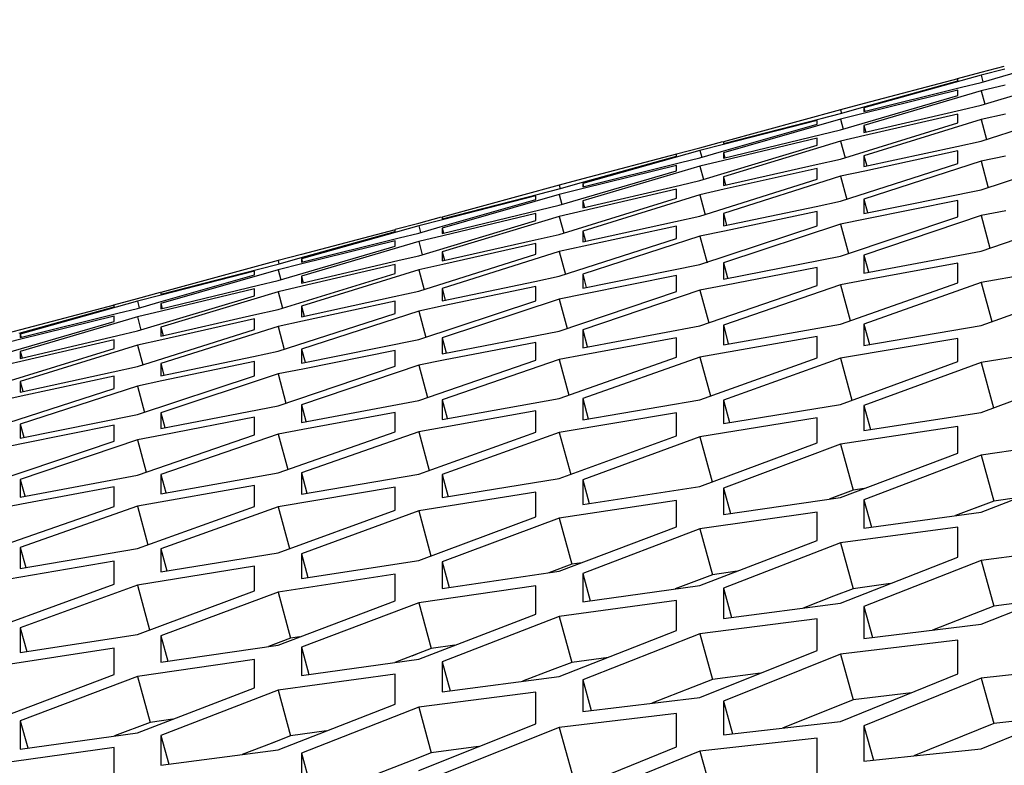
# Model space of a CAD drawing. Header units: millimetres. Extents: x 0 to 420, y 0 to 297.
# Tile 289 of 514: x 239.98 to 242.01, y 250.94 to 252.47. Entities that reach past the tile are written whole.
import ezdxf

# ---------------------------------------------------------------- set-up
doc = ezdxf.new("R2010")
doc.units = ezdxf.units.MM
doc.header["$LTSCALE"] = 23.1
doc.layers.get('0').update_dxf_attribs({"linetype": 'CONTINUOUS'})
doc.layers.add('DIM_PILOTEES', color=7, linetype='CONTINUOUS')
doc.styles.get("Standard").update_dxf_attribs({"font": 'txt', "width": 0.7})
doc.dimstyles.new('DIMSTYLE_1', dxfattribs={"dimtxt": 2.5, "dimasz": 3.5, "dimexe": 2, "dimexo": 0, "dimtad": 1, "dimdec": 0, "dimlfac": 10, "dimdsep": 46, "dimtxsty": 'Standard', "dimblk": '_FILLED', "dimblk1": '_FILLED', "dimblk2": '_FILLED', "dimcen": 0.09, "dimazin": 2, "dimtp": 1.2, "dimtm": 1.2, "dimtfac": 1, "dimtdec": 0, "dimtofl": 0, "dimtmove": 0, "dimatfit": 3, "dimldrblk": '_FILLED', "dimfxl": 0, "dimtolj": 1, "dimarcsym": 0})
doc.dimstyles.new('DIMSTYLE_2', dxfattribs={"dimtxt": 2.5, "dimasz": 3.5, "dimexe": 2, "dimexo": 0, "dimtad": 1, "dimdec": 0, "dimlfac": 10, "dimdsep": 46, "dimtxsty": 'Standard', "dimblk": '_FILLED', "dimblk1": '_FILLED', "dimblk2": '_FILLED', "dimcen": 0.09, "dimazin": 2, "dimtp": 0.5, "dimtm": 0.5, "dimtfac": 1, "dimtdec": 0, "dimtofl": 0, "dimtmove": 0, "dimatfit": 3, "dimldrblk": '_FILLED', "dimfxl": 0, "dimtolj": 1, "dimarcsym": 0})
doc.dimstyles.new('DIMSTYLE_4', dxfattribs={"dimtxt": 2.5, "dimasz": 3.5, "dimexe": 2, "dimexo": 0, "dimtad": 1, "dimdec": 0, "dimlfac": 10, "dimdsep": 46, "dimtxsty": 'Standard', "dimblk": '_FILLED', "dimblk1": '_FILLED', "dimblk2": '_FILLED', "dimcen": 0.09, "dimazin": 2, "dimtp": 0.8, "dimtm": 0.8, "dimtfac": 1, "dimtdec": 0, "dimtofl": 0, "dimtmove": 0, "dimatfit": 3, "dimldrblk": '_FILLED', "dimfxl": 0, "dimtolj": 1, "dimarcsym": 0})

# ---------------------------------------------------------------- blocks, each defined once
blk = doc.blocks.new('_FILLED')
at = {"color": 0, "linetype": 'ByBlock'}
blk.add_solid([(0, 0), (-1, 0.14286), (-1, -0.14286)], dxfattribs=at)
blk = doc.blocks.new('*D1')
at = {"layer": 'DIM_PILOTEES', "color": 2, "linetype": 'Continuous'}
for p, q in [((273.9153, 254.2086), (213.2201, 254.2086)), ((215.2201, 254.2086), (215.2201, 191.8279)), ((215.2201, 129.4471), (215.2201, 191.8279)), ((273.9407, 129.4471), (213.2201, 129.4471))]:
    blk.add_line(p, q, dxfattribs=at)
at = {"layer": 'DIM_PILOTEES', "color": 2, "linetype": 'Continuous', "xscale": 3.5, "yscale": 3.5, "zscale": 3.5}
for p, rotation in [((215.2201, 254.2086), 90), ((215.2201, 129.4471), 270)]:
    blk.add_blockref('_FILLED', p, dxfattribs=dict(at, rotation=rotation))
at = {"layer": 'DIM_PILOTEES', "color": 2, "linetype": 'Continuous', "insert": (212.0951, 191.6644), "char_height": 2.5, "width": 10.982143, "attachment_point": 2, "rotation": 90, "line_spacing_factor": 0.9}
blk.add_mtext('{\\ftxt;\\W0.0001;\\H0.0001;\\~}{\\ftxt;\\W2.9285714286;\\H2.5; }{\\ftxt;\\W0.0001;\\H0.0001;\\~}', dxfattribs=at)
blk = doc.blocks.new('*D2')
at = {"layer": 'DIM_PILOTEES', "color": 2, "linetype": 'Continuous'}
for p, q in [((226.3883, 206.1532), (226.3883, 267.8625)), ((243.2945, 226.4959), (243.2945, 267.8625)), ((226.3883, 265.8625), (218.8883, 265.8625)), ((218.8883, 265.8625), (234.8414, 265.8625)), ((250.7945, 265.8625), (234.8414, 265.8625)), ((243.2945, 265.8625), (250.7945, 265.8625))]:
    blk.add_line(p, q, dxfattribs=at)
at = {"layer": 'DIM_PILOTEES', "color": 2, "linetype": 'Continuous', "xscale": 3.5, "yscale": 3.5, "zscale": 3.5}
blk.add_blockref('_FILLED', (226.3883, 265.8625), dxfattribs=at)
at = {"layer": 'DIM_PILOTEES', "color": 2, "linetype": 'Continuous', "xscale": 3.5, "yscale": 3.5, "zscale": 3.5, "rotation": 180}
blk.add_blockref('_FILLED', (243.2945, 265.8625), dxfattribs=at)
at = {"layer": 'DIM_PILOTEES', "color": 2, "linetype": 'Continuous', "insert": (235.5503, 268.9875), "char_height": 2.5, "width": 8.035714, "attachment_point": 2, "line_spacing_factor": 0.9}
blk.add_mtext('{\\ftxt;\\W0.0001;\\H0.0001;\\~}{\\ftxt;\\W2.1428571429;\\H2.5; }{\\ftxt;\\W0.0001;\\H0.0001;\\~}', dxfattribs=at)
blk = doc.blocks.new('*D9')
at = {"layer": 'DIM_PILOTEES', "color": 2, "linetype": 'Continuous'}
for p, q in [((226.3883, 206.1532), (226.3883, 279.9641)), ((276.2211, 241.5579), (276.2211, 279.9641)), ((226.3883, 277.9641), (251.3047, 277.9641)), ((276.2211, 277.9641), (251.3047, 277.9641))]:
    blk.add_line(p, q, dxfattribs=at)
at = {"layer": 'DIM_PILOTEES', "color": 2, "linetype": 'Continuous', "xscale": 3.5, "yscale": 3.5, "zscale": 3.5, "rotation": 180}
blk.add_blockref('_FILLED', (226.3883, 277.9641), dxfattribs=at)
at = {"layer": 'DIM_PILOTEES', "color": 2, "linetype": 'Continuous', "xscale": 3.5, "yscale": 3.5, "zscale": 3.5}
blk.add_blockref('_FILLED', (276.2211, 277.9641), dxfattribs=at)
at = {"layer": 'DIM_PILOTEES', "color": 2, "linetype": 'Continuous', "insert": (253.158, 281.0891), "char_height": 2.5, "width": 8.839286, "attachment_point": 2, "line_spacing_factor": 0.9}
blk.add_mtext('{\\ftxt;\\W0.0001;\\H0.0001;\\~}{\\ftxt;\\W2.3571428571;\\H2.5; }{\\ftxt;\\W0.0001;\\H0.0001;\\~}', dxfattribs=at)

msp = doc.modelspace()

# ---------------------------------------------------------------- linework, layer by layer
at = {"color": 3, "linetype": 'Continuous'}
for p, q in [((242.0026, 252.3582), (242.1997, 252.4146)), ((241.9097, 252.3533), (241.9582, 252.3661)), ((241.9582, 252.3661), (242.0054, 252.3789)), ((242.007, 252.3727), (241.9582, 252.3602)), ((241.9582, 252.2982), (242.1997, 252.371)), ((241.7142, 252.2943), (241.9099, 252.3488)), ((241.9582, 252.3602), (241.7167, 252.2926)), ((241.9099, 252.3525), (241.7169, 252.3016)), ((241.9099, 252.3488), (241.9099, 252.3525)), ((241.918, 252.3354), (241.9582, 252.3454)), ((241.9582, 252.3454), (242.0026, 252.3582)), ((241.7167, 252.2852), (241.918, 252.3354)), ((241.9582, 252.3277), (241.7167, 252.2565)), ((241.9099, 252.3296), (241.7176, 252.2819)), ((241.9099, 252.3185), (241.9099, 252.3296)), ((242.0077, 252.3397), (241.9582, 252.3277)), ((241.6684, 252.2476), (241.9099, 252.3185)), ((241.7169, 252.3016), (241.6684, 252.2888)), ((241.9582, 252.2245), (242.1997, 252.3008)), ((241.6684, 252.2888), (241.427, 252.2231)), ((241.6282, 252.2712), (241.6684, 252.2815)), ((241.6684, 252.2815), (241.7142, 252.2943)), ((241.7176, 252.2819), (241.6684, 252.2697)), ((241.7167, 252.2926), (241.7167, 252.2852)), ((241.7167, 252.2418), (241.918, 252.2888)), ((241.9099, 252.2802), (241.7182, 252.2356)), ((241.9099, 252.2617), (241.9099, 252.2802)), ((241.918, 252.2888), (241.9582, 252.2982)), ((242.0082, 252.28), (241.9582, 252.2687)), ((241.423, 252.203), (241.6201, 252.2594)), ((241.427, 252.2194), (241.6282, 252.2712)), ((241.6684, 252.2697), (241.427, 252.2003)), ((241.6201, 252.2667), (241.4275, 252.2175)), ((241.6201, 252.2594), (241.6201, 252.2667)), ((241.6684, 252.1872), (241.9099, 252.2617)), ((241.9582, 252.2687), (241.7167, 252.1939)), ((241.6282, 252.2379), (241.6684, 252.2476)), ((241.7167, 252.2565), (241.7167, 252.2418)), ((241.3787, 252.2108), (241.4258, 252.2236)), ((241.427, 252.1892), (241.6282, 252.2379)), ((241.6684, 252.224), (241.427, 252.151)), ((241.427, 252.2231), (241.427, 252.2194)), ((241.6201, 252.2306), (241.4281, 252.1845)), ((241.6201, 252.2159), (241.6201, 252.2306)), ((241.7182, 252.2356), (241.6684, 252.224)), ((241.9079, 252.2135), (241.9582, 252.2245)), ((241.3787, 252.2049), (241.1372, 252.1373)), ((241.3301, 252.198), (241.3787, 252.2108)), ((241.4275, 252.2175), (241.3787, 252.2049)), ((241.3787, 252.1432), (241.6201, 252.2159)), ((241.3787, 252.1902), (241.423, 252.203)), ((241.427, 252.2003), (241.427, 252.1892)), ((241.7167, 252.1718), (241.9079, 252.2135)), ((241.9099, 252.2042), (241.7187, 252.1628)), ((241.9099, 252.1784), (241.9099, 252.2042)), ((241.9582, 252.1242), (242.1997, 252.204)), ((241.1347, 252.139), (241.3304, 252.1935)), ((241.1372, 252.13), (241.3384, 252.1802)), ((241.3304, 252.1972), (241.1373, 252.1464)), ((241.3304, 252.1935), (241.3304, 252.1972)), ((241.3384, 252.1802), (241.3787, 252.1902)), ((241.4281, 252.1845), (241.3787, 252.1726)), ((241.6184, 252.1759), (241.6684, 252.1872)), ((241.6684, 252.1004), (241.9099, 252.1784)), ((241.7167, 252.1939), (241.7167, 252.1718)), ((241.9582, 252.1832), (241.7167, 252.1048)), ((242.0087, 252.1937), (241.9582, 252.1832)), ((241.0889, 252.0925), (241.3304, 252.1634)), ((241.3787, 252.1726), (241.1372, 252.1014)), ((241.3304, 252.1744), (241.138, 252.1267)), ((241.3304, 252.1634), (241.3304, 252.1744)), ((241.427, 252.1326), (241.6184, 252.1759)), ((241.6201, 252.1681), (241.4287, 252.1251)), ((241.6201, 252.146), (241.6201, 252.1681)), ((241.7187, 252.1628), (241.6684, 252.1519)), ((241.1373, 252.1464), (241.0889, 252.1336)), ((241.0889, 252.1262), (241.1347, 252.139)), ((241.1372, 252.1373), (241.1372, 252.13)), ((241.3384, 252.1338), (241.3787, 252.1432)), ((241.3787, 252.0698), (241.6201, 252.146)), ((241.6684, 252.1519), (241.427, 252.0753)), ((241.427, 252.151), (241.427, 252.1326)), ((241.0889, 252.1336), (240.8474, 252.0678)), ((241.0486, 252.1159), (241.0889, 252.1262)), ((241.138, 252.1267), (241.0889, 252.1145)), ((241.1372, 252.0867), (241.3384, 252.1338)), ((241.3304, 252.1252), (241.1386, 252.0806)), ((241.3304, 252.1068), (241.3304, 252.1252)), ((241.4287, 252.1251), (241.3787, 252.1138)), ((241.7167, 252.0754), (241.9582, 252.1242)), ((240.8435, 252.0478), (241.0406, 252.1041)), ((240.8474, 252.0641), (241.0486, 252.1159)), ((241.0889, 252.1145), (240.8474, 252.0451)), ((241.0406, 252.1115), (240.8479, 252.0622)), ((241.0406, 252.1041), (241.0406, 252.1115)), ((241.0889, 252.0323), (241.3304, 252.1068)), ((241.3787, 252.1138), (241.1372, 252.039)), ((241.1372, 252.1014), (241.1372, 252.0867)), ((241.6179, 252.0898), (241.6684, 252.1004)), ((241.7167, 252.1048), (241.7167, 252.0754)), ((241.9099, 252.1018), (241.7191, 252.0635)), ((241.9099, 252.0687), (241.9099, 252.1018)), ((240.8474, 252.0341), (241.0486, 252.0828)), ((241.0486, 252.0828), (241.0889, 252.0925)), ((241.1386, 252.0806), (241.0889, 252.069)), ((241.427, 252.0496), (241.6179, 252.0898)), ((241.6201, 252.0791), (241.4291, 252.0392)), ((241.6201, 252.0497), (241.6201, 252.0791)), ((242.0091, 252.081), (241.9582, 252.0712)), ((241.9582, 251.9976), (242.1997, 252.0808)), ((240.7991, 252.0555), (240.8463, 252.0684)), ((240.8479, 252.0622), (240.7991, 252.0497)), ((240.7991, 251.9882), (241.0406, 252.0609)), ((241.0889, 252.069), (240.8474, 251.996)), ((240.8474, 252.0678), (240.8474, 252.0641)), ((241.0406, 252.0755), (240.8485, 252.0294)), ((241.0406, 252.0609), (241.0406, 252.0755)), ((241.1372, 252.0171), (241.3284, 252.0588)), ((241.3284, 252.0588), (241.3787, 252.0698)), ((241.427, 252.0753), (241.427, 252.0496)), ((241.6684, 251.9872), (241.9099, 252.0687)), ((241.7191, 252.0635), (241.6684, 252.0533)), ((241.9582, 252.0712), (241.7167, 251.9894)), ((240.5551, 251.9838), (240.7508, 252.0382)), ((240.7991, 252.0497), (240.5576, 251.9821)), ((240.7508, 252.0419), (240.5578, 251.9911)), ((240.7506, 252.0427), (240.7991, 252.0555)), ((240.7508, 252.0382), (240.7508, 252.0419)), ((240.7991, 252.035), (240.8435, 252.0478)), ((240.8474, 252.0451), (240.8474, 252.0341)), ((241.1372, 252.039), (241.1372, 252.0171)), ((241.3304, 252.0495), (241.1391, 252.0081)), ((241.3304, 252.0239), (241.3304, 252.0495)), ((241.3787, 251.9699), (241.6201, 252.0497)), ((241.4291, 252.0392), (241.3787, 252.0286)), ((241.6684, 252.0533), (241.427, 251.9733)), ((240.5576, 251.9748), (240.7589, 252.025)), ((240.7991, 252.0175), (240.5576, 251.9463)), ((240.7508, 252.0192), (240.5584, 251.9715)), ((240.7508, 252.0082), (240.7508, 252.0192)), ((240.7589, 252.025), (240.7991, 252.035)), ((240.8485, 252.0294), (240.7991, 252.0175)), ((240.8474, 251.9777), (241.0388, 252.0211)), ((241.0388, 252.0211), (241.0889, 252.0323)), ((241.0889, 251.9459), (241.3304, 252.0239)), ((241.3787, 252.0286), (241.1372, 251.9504)), ((240.5093, 251.9374), (240.7508, 252.0082)), ((241.0889, 251.9972), (240.8474, 251.9207)), ((240.8474, 251.996), (240.8474, 251.9777)), ((241.0406, 252.0132), (240.8491, 251.9702)), ((241.0406, 251.9913), (241.0406, 252.0132)), ((241.1391, 252.0081), (241.0889, 251.9972)), ((241.7167, 251.9526), (241.9582, 251.9976)), ((240.5093, 251.9783), (240.2679, 251.9125)), ((240.5578, 251.9911), (240.5093, 251.9783)), ((240.5093, 251.971), (240.5551, 251.9838)), ((240.5576, 251.9821), (240.5576, 251.9748)), ((240.5576, 251.9317), (240.7589, 251.9788)), ((240.7589, 251.9788), (240.7991, 251.9882)), ((240.7991, 251.915), (241.0406, 251.9913)), ((241.427, 251.9403), (241.6684, 251.9872)), ((241.7167, 251.9894), (241.7167, 251.9526)), ((242.1997, 251.9755), (241.9582, 251.9328)), ((240.2679, 251.9088), (240.4691, 251.9606)), ((240.5093, 251.9593), (240.2679, 251.8899)), ((240.461, 251.9562), (240.2683, 251.9069)), ((240.461, 251.9489), (240.461, 251.9562)), ((240.4691, 251.9606), (240.5093, 251.971)), ((240.5584, 251.9715), (240.5093, 251.9593)), ((240.7991, 251.9589), (240.5576, 251.8842)), ((240.7508, 251.9702), (240.559, 251.9256)), ((240.7508, 251.9519), (240.7508, 251.9702)), ((240.8491, 251.9702), (240.7991, 251.9589)), ((241.1372, 251.9211), (241.3787, 251.9699)), ((241.427, 251.9733), (241.427, 251.9403)), ((241.6201, 251.9637), (241.4295, 251.927)), ((241.6201, 251.927), (241.6201, 251.9637)), ((241.9099, 251.973), (241.7195, 251.9379)), ((241.9099, 251.9326), (241.9099, 251.973)), ((240.2639, 251.8926), (240.461, 251.9489)), ((240.4691, 251.9277), (240.5093, 251.9374)), ((240.5093, 251.8775), (240.7508, 251.9519)), ((240.5576, 251.9463), (240.5576, 251.9317)), ((240.8474, 251.8951), (241.0384, 251.9353)), ((241.0384, 251.9353), (241.0889, 251.9459)), ((241.1372, 251.9504), (241.1372, 251.9211)), ((241.3304, 251.9476), (241.1396, 251.9092)), ((241.3304, 251.9146), (241.3304, 251.9476)), ((241.7195, 251.9379), (241.6684, 251.9284)), ((240.2679, 251.8789), (240.4691, 251.9277)), ((240.5093, 251.914), (240.2679, 251.841)), ((240.461, 251.9204), (240.269, 251.8743)), ((240.461, 251.9058), (240.461, 251.9204)), ((240.559, 251.9256), (240.5093, 251.914)), ((240.7488, 251.9041), (240.7991, 251.915)), ((240.8474, 251.9207), (240.8474, 251.8951)), ((241.0406, 251.9246), (240.8496, 251.8847)), ((241.0406, 251.8953), (241.0406, 251.9246)), ((241.0889, 251.8331), (241.3304, 251.9146)), ((241.3787, 251.9171), (241.1372, 251.8354)), ((241.3787, 251.8438), (241.6201, 251.927)), ((241.4295, 251.927), (241.3787, 251.9171)), ((241.6684, 251.9284), (241.427, 251.8449)), ((241.6684, 251.8476), (241.9099, 251.9326)), ((241.9582, 251.9328), (241.7167, 251.8476)), ((241.9582, 251.8446), (242.1997, 251.9313)), ((240.2196, 251.8944), (239.9781, 251.8268)), ((240.171, 251.8874), (240.2196, 251.9003)), ((240.2196, 251.9003), (240.2667, 251.9131)), ((240.2683, 251.9069), (240.2196, 251.8944)), ((240.2196, 251.8332), (240.461, 251.9058)), ((240.2679, 251.9125), (240.2679, 251.9088)), ((240.5576, 251.8623), (240.7488, 251.9041)), ((240.7508, 251.8949), (240.5596, 251.8534)), ((240.7508, 251.8693), (240.7508, 251.8949)), ((240.7991, 251.8156), (241.0406, 251.8953)), ((241.0889, 251.899), (240.8474, 251.819)), ((241.1396, 251.9092), (241.0889, 251.899)), ((239.9756, 251.8285), (240.1713, 251.883)), ((240.1713, 251.8866), (239.9782, 251.8358)), ((240.1713, 251.883), (240.1713, 251.8866)), ((240.1793, 251.8698), (240.2196, 251.8798)), ((240.2196, 251.8798), (240.2639, 251.8926)), ((240.269, 251.8743), (240.2196, 251.8623)), ((240.2679, 251.8899), (240.2679, 251.8789)), ((240.4593, 251.8662), (240.5093, 251.8775)), ((240.5576, 251.8842), (240.5576, 251.8623)), ((240.7991, 251.8741), (240.5576, 251.7959)), ((240.8496, 251.8847), (240.7991, 251.8741)), ((239.9298, 251.7822), (240.1713, 251.8531)), ((239.9781, 251.8196), (240.1793, 251.8698)), ((240.2196, 251.8623), (239.9781, 251.7912)), ((240.1713, 251.864), (239.9789, 251.8163)), ((240.1713, 251.8531), (240.1713, 251.864)), ((240.2679, 251.8228), (240.4593, 251.8662)), ((240.461, 251.8584), (240.2695, 251.8153)), ((240.461, 251.8365), (240.461, 251.8584)), ((240.5093, 251.7914), (240.7508, 251.8693)), ((240.5596, 251.8534), (240.5093, 251.8424)), ((239.9782, 251.8358), (239.9298, 251.823)), ((240.1793, 251.8238), (240.2196, 251.8332)), ((240.2196, 251.7603), (240.461, 251.8365)), ((240.5093, 251.8424), (240.2679, 251.766)), ((240.2679, 251.841), (240.2679, 251.8228)), ((240.8474, 251.7861), (241.0889, 251.8331)), ((241.1372, 251.7988), (241.3787, 251.8438)), ((241.1372, 251.8354), (241.1372, 251.7988)), ((241.427, 251.8046), (241.6684, 251.8476)), ((241.427, 251.8449), (241.427, 251.8046)), ((241.7167, 251.8476), (241.7167, 251.8036)), ((241.7167, 251.8036), (241.9582, 251.8446)), ((239.9789, 251.8163), (239.9298, 251.8041)), ((239.9781, 251.8268), (239.9781, 251.8196)), ((239.9781, 251.7766), (240.1793, 251.8238)), ((240.1713, 251.8152), (239.9795, 251.7706)), ((240.1713, 251.797), (240.1713, 251.8152)), ((240.2695, 251.8153), (240.2196, 251.804)), ((240.5576, 251.7667), (240.7991, 251.8156)), ((240.8474, 251.819), (240.8474, 251.7861)), ((241.3304, 251.8193), (241.1399, 251.7841)), ((241.3304, 251.779), (241.3304, 251.8193)), ((241.6201, 251.8221), (241.3787, 251.7793)), ((241.6201, 251.778), (241.6201, 251.8221)), ((241.9099, 251.8179), (241.6684, 251.7772)), ((241.9099, 251.7702), (241.9099, 251.8179)), ((239.9298, 251.7226), (240.1713, 251.797)), ((240.2196, 251.804), (239.9781, 251.7294)), ((240.5576, 251.7959), (240.5576, 251.7667)), ((240.7508, 251.7933), (240.56, 251.7549)), ((240.7508, 251.7605), (240.7508, 251.7933)), ((241.0406, 251.8097), (240.85, 251.7729)), ((241.0406, 251.7731), (241.0406, 251.8097)), ((242.1997, 251.8069), (241.9582, 251.7682)), ((239.9781, 251.7912), (239.9781, 251.7766)), ((240.2679, 251.7405), (240.4588, 251.7808)), ((240.4588, 251.7808), (240.5093, 251.7914)), ((240.7991, 251.69), (241.0406, 251.7731)), ((240.85, 251.7729), (240.7991, 251.763)), ((241.0889, 251.7746), (240.8474, 251.6912)), ((241.1399, 251.7841), (241.0889, 251.7746)), ((241.0889, 251.6942), (241.3304, 251.779)), ((241.3787, 251.7793), (241.1372, 251.6942)), ((241.3787, 251.6915), (241.6201, 251.778)), ((241.6684, 251.7772), (241.427, 251.6904)), ((239.9795, 251.7706), (239.9298, 251.759)), ((240.1693, 251.7494), (240.2196, 251.7603)), ((240.2679, 251.766), (240.2679, 251.7405)), ((240.461, 251.7701), (240.27, 251.7302)), ((240.461, 251.741), (240.461, 251.7701)), ((240.5093, 251.6791), (240.7508, 251.7605)), ((240.56, 251.7549), (240.5093, 251.7447)), ((240.7991, 251.763), (240.5576, 251.6814)), ((241.6684, 251.6819), (241.9099, 251.7702)), ((241.9582, 251.7682), (241.7167, 251.6796)), ((241.9582, 251.6655), (242.1997, 251.7554)), ((239.9781, 251.7075), (240.1693, 251.7494)), ((240.1713, 251.7402), (239.98, 251.6987)), ((240.1713, 251.7147), (240.1713, 251.7402)), ((240.2196, 251.6613), (240.461, 251.741)), ((240.5093, 251.7447), (240.2679, 251.6648)), ((239.9298, 251.6369), (240.1713, 251.7147)), ((239.9781, 251.7294), (239.9781, 251.7075)), ((240.2196, 251.7196), (239.9781, 251.6414)), ((240.27, 251.7302), (240.2196, 251.7196)), ((239.98, 251.6987), (239.9298, 251.6877)), ((240.8474, 251.6511), (241.0889, 251.6942)), ((240.8474, 251.6912), (240.8474, 251.6511)), ((241.1372, 251.6942), (241.1372, 251.6504)), ((241.1372, 251.6504), (241.3787, 251.6915)), ((240.2679, 251.632), (240.5093, 251.6791)), ((240.5576, 251.6449), (240.7991, 251.69)), ((240.5576, 251.6814), (240.5576, 251.6449)), ((241.427, 251.6904), (241.427, 251.6428)), ((241.427, 251.6428), (241.6684, 251.6819)), ((241.7167, 251.6796), (241.7167, 251.6284)), ((239.9781, 251.6123), (240.2196, 251.6613)), ((240.2679, 251.6648), (240.2679, 251.632)), ((240.461, 251.6557), (240.2704, 251.6189)), ((240.461, 251.6193), (240.461, 251.6557)), ((240.7508, 251.6656), (240.5604, 251.6303)), ((240.7508, 251.6255), (240.7508, 251.6656)), ((241.0406, 251.6686), (240.7991, 251.6258)), ((241.0406, 251.6248), (241.0406, 251.6686)), ((241.3304, 251.6648), (241.0889, 251.624)), ((241.3304, 251.6173), (241.3304, 251.6648)), ((241.6201, 251.6542), (241.3787, 251.6154)), ((241.6201, 251.6029), (241.6201, 251.6542)), ((241.7167, 251.6284), (241.9582, 251.6655)), ((239.9781, 251.6414), (239.9781, 251.6123)), ((240.1713, 251.6391), (239.9804, 251.6006)), ((240.1713, 251.6063), (240.1713, 251.6391)), ((240.5604, 251.6303), (240.5093, 251.6208)), ((241.9099, 251.6366), (241.6684, 251.5999)), ((241.9099, 251.5817), (241.9099, 251.6366)), ((240.2196, 251.5363), (240.461, 251.6193)), ((240.2704, 251.6189), (240.2196, 251.609)), ((240.5093, 251.6208), (240.2679, 251.5375)), ((240.5093, 251.5407), (240.7508, 251.6255)), ((240.7991, 251.6258), (240.5576, 251.5408)), ((240.7991, 251.5383), (241.0406, 251.6248)), ((241.0889, 251.624), (240.8474, 251.5373)), ((241.0889, 251.5291), (241.3304, 251.6173)), ((241.3787, 251.6154), (241.1372, 251.5269)), ((242.1997, 251.6122), (241.9582, 251.5774)), ((239.9298, 251.525), (240.1713, 251.6063)), ((239.9804, 251.6006), (239.9298, 251.5904)), ((240.2196, 251.609), (239.9781, 251.5274)), ((241.3787, 251.5131), (241.6201, 251.6029)), ((241.6684, 251.5999), (241.427, 251.5097)), ((241.6684, 251.4901), (241.9099, 251.5817)), ((241.9582, 251.5774), (241.7167, 251.4856)), ((241.9582, 251.4602), (242.1997, 251.5535)), ((239.9781, 251.4911), (240.2196, 251.5363)), ((240.2679, 251.4975), (240.5093, 251.5407)), ((240.2679, 251.5375), (240.2679, 251.4975)), ((240.5576, 251.5408), (240.5576, 251.4971)), ((240.5576, 251.4971), (240.7991, 251.5383)), ((240.8474, 251.5373), (240.8474, 251.4899)), ((240.8474, 251.4899), (241.0889, 251.5291)), ((239.9781, 251.5274), (239.9781, 251.4911)), ((240.1713, 251.5119), (239.9808, 251.4765)), ((240.1713, 251.4719), (240.1713, 251.5119)), ((240.461, 251.5152), (240.2196, 251.4723)), ((240.461, 251.4716), (240.461, 251.5152)), ((240.7508, 251.5118), (240.5093, 251.4709)), ((240.7508, 251.4644), (240.7508, 251.5118)), ((241.1372, 251.5269), (241.1372, 251.4758)), ((241.1372, 251.4758), (241.3787, 251.5131)), ((241.427, 251.5097), (241.427, 251.4549)), ((241.0406, 251.5015), (240.7991, 251.4626)), ((241.0406, 251.4504), (241.0406, 251.5015)), ((241.427, 251.4549), (241.6684, 251.4901)), ((239.9808, 251.4765), (239.9298, 251.467)), ((239.9298, 251.3872), (240.1713, 251.4719)), ((240.2196, 251.4723), (239.9781, 251.3874)), ((240.2196, 251.3852), (240.461, 251.4716)), ((240.5093, 251.4709), (240.2679, 251.3842)), ((241.3304, 251.4843), (241.0889, 251.4474)), ((241.3304, 251.4296), (241.3304, 251.4843)), ((241.7167, 251.4856), (241.7167, 251.4271)), ((240.5093, 251.3763), (240.7508, 251.4644)), ((240.7991, 251.4626), (240.5576, 251.3742)), ((240.7991, 251.3606), (241.0406, 251.4504)), ((241.0889, 251.4474), (240.8474, 251.3574)), ((241.6201, 251.4603), (241.3787, 251.4254)), ((241.6201, 251.4018), (241.6201, 251.4603)), ((241.7167, 251.4271), (241.9582, 251.4602)), ((241.0889, 251.3381), (241.3304, 251.4296)), ((241.9099, 251.4293), (241.6684, 251.3965)), ((241.9099, 251.3671), (241.9099, 251.4293)), ((241.3787, 251.4254), (241.1372, 251.3337)), ((239.9781, 251.3874), (239.9781, 251.3439)), ((241.3787, 251.3086), (241.6201, 251.4018)), ((241.6684, 251.3965), (241.427, 251.3031)), ((242.1997, 251.3914), (241.9582, 251.3606)), ((239.9781, 251.3439), (240.2196, 251.3852)), ((240.2679, 251.3842), (240.2679, 251.337)), ((240.2679, 251.337), (240.5093, 251.3763)), ((240.5576, 251.3742), (240.5576, 251.3233)), ((241.6684, 251.2723), (241.9099, 251.3671)), ((240.1713, 251.3587), (239.9298, 251.3177)), ((240.1713, 251.3115), (240.1713, 251.3587)), ((240.461, 251.3487), (240.2196, 251.3097)), ((240.461, 251.2979), (240.461, 251.3487)), ((240.5576, 251.3233), (240.7991, 251.3606)), ((240.8474, 251.3574), (240.8474, 251.3028)), ((241.9582, 251.3606), (241.7167, 251.2656)), ((240.7508, 251.332), (240.5093, 251.295)), ((240.7508, 251.2774), (240.7508, 251.332)), ((240.8474, 251.3028), (241.0889, 251.3381)), ((241.1372, 251.3337), (241.1372, 251.2754)), ((241.9582, 251.229), (242.1997, 251.3255)), ((239.9298, 251.2236), (240.1713, 251.3115)), ((240.2196, 251.3097), (239.9781, 251.2215)), ((241.0406, 251.3083), (240.7991, 251.2734)), ((241.0406, 251.2501), (241.0406, 251.3083)), ((241.1372, 251.2754), (241.3787, 251.3086)), ((240.2196, 251.2082), (240.461, 251.2979)), ((240.5093, 251.295), (240.2679, 251.205)), ((241.427, 251.3031), (241.427, 251.2411)), ((240.5093, 251.1861), (240.7508, 251.2774)), ((240.7991, 251.2734), (240.5576, 251.1817)), ((241.3304, 251.2778), (241.0889, 251.2449)), ((241.3304, 251.2159), (241.3304, 251.2778)), ((241.427, 251.2411), (241.6684, 251.2723)), ((241.7167, 251.2656), (241.7167, 251.1999)), ((240.7991, 251.1571), (241.0406, 251.2501)), ((241.0889, 251.2449), (240.8474, 251.1516)), ((241.6201, 251.2404), (241.3787, 251.2095)), ((241.6201, 251.1747), (241.6201, 251.2404)), ((241.7167, 251.1999), (241.9582, 251.229)), ((239.9781, 251.2215), (239.9781, 251.1708)), ((239.9781, 251.1708), (240.2196, 251.2082)), ((240.2679, 251.205), (240.2679, 251.1507)), ((241.0889, 251.1212), (241.3304, 251.2159)), ((241.3787, 251.2095), (241.1372, 251.1146)), ((240.2679, 251.1507), (240.5093, 251.1861)), ((241.9099, 251.196), (241.6684, 251.1672)), ((241.9099, 251.1267), (241.9099, 251.196)), ((240.1713, 251.1796), (239.9298, 251.1425)), ((240.1713, 251.1253), (240.1713, 251.1796)), ((240.5576, 251.1817), (240.5576, 251.1237)), ((241.3787, 251.0784), (241.6201, 251.1747)), ((241.6684, 251.1672), (241.427, 251.0706)), ((240.461, 251.1564), (240.2196, 251.1213)), ((240.461, 251.0984), (240.461, 251.1564)), ((240.5576, 251.1237), (240.7991, 251.1571)), ((240.8474, 251.1516), (240.8474, 251.0899)), ((242.1997, 251.1447), (241.9582, 251.118)), ((239.9298, 251.0341), (240.1713, 251.1253)), ((240.7508, 251.1263), (240.5093, 251.0933)), ((240.7508, 251.0647), (240.7508, 251.1263)), ((241.6684, 251.0287), (241.9099, 251.1267)), ((240.2196, 251.1213), (239.9781, 251.0298)), ((240.8474, 251.0899), (241.0889, 251.1212)), ((241.1372, 251.1146), (241.1372, 251.0491)), ((241.9582, 251.118), (241.7167, 251.0197)), ((240.2196, 251.0055), (240.461, 251.0984)), ((240.5093, 251.0933), (240.2679, 251.0001)), ((241.0406, 251.0894), (240.7991, 251.0584)), ((241.0406, 251.024), (241.0406, 251.0894)), ((240.5093, 250.9701), (240.7508, 251.0647)), ((241.1372, 251.0491), (241.3787, 251.0784)), ((241.427, 251.0706), (241.427, 251.0015)), ((240.7991, 251.0584), (240.5576, 250.9635)), ((241.3304, 251.0455), (241.0889, 251.0165)), ((241.3304, 250.9764), (241.3304, 251.0455)), ((239.9781, 251.0298), (239.9781, 250.972)), ((240.7991, 250.9278), (241.0406, 251.024)), ((241.427, 251.0015), (241.6684, 251.0287)), ((241.9582, 250.9721), (242.1232, 251.0401)), ((239.9781, 250.972), (240.2196, 251.0055)), ((241.0889, 251.0165), (240.8474, 250.9201)), ((241.7167, 251.0197), (241.7167, 250.9469)), ((240.2679, 251.0001), (240.2679, 250.9386)), ((241.6201, 250.9947), (241.3787, 250.9678)), ((241.6201, 250.922), (241.6201, 250.9947)), ((240.1713, 250.9749), (239.9298, 250.9417)), ((240.1713, 250.9134), (240.1713, 250.9749)), ((240.2679, 250.9386), (240.5093, 250.9701)), ((240.5576, 250.9635), (240.5576, 250.8984)), ((241.0889, 250.8786), (241.3304, 250.9764)), ((241.3787, 250.9678), (241.1372, 250.8697)), ((241.8193, 250.9577), (241.9582, 250.9721)), ((241.7167, 250.9469), (241.8193, 250.9577))]:
    msp.add_line(p, q, dxfattribs=at)
at = {"color": 7, "linetype": 'Continuous'}
for p, q in [((241.9582, 252.3602), (241.9619, 252.3464)), ((241.9582, 252.3277), (241.9656, 252.3002)), ((241.6684, 252.2888), (241.6703, 252.282)), ((241.7167, 252.2926), (241.7186, 252.2857)), ((241.6684, 252.2697), (241.674, 252.2491)), ((241.9582, 252.2687), (241.9693, 252.2274)), ((241.7167, 252.2565), (241.7204, 252.2428)), ((241.6684, 252.224), (241.6777, 252.1897)), ((241.3787, 252.2049), (241.3823, 252.1912)), ((241.427, 252.2003), (241.4297, 252.19)), ((241.7167, 252.1939), (241.7223, 252.1733)), ((241.9582, 252.1832), (241.973, 252.1282)), ((241.3787, 252.1726), (241.386, 252.1452)), ((241.1372, 252.1373), (241.139, 252.1305)), ((241.427, 252.151), (241.4316, 252.1339)), ((241.6684, 252.1519), (241.6814, 252.1039)), ((241.0889, 252.1336), (241.0907, 252.1267)), ((241.0889, 252.1145), (241.0944, 252.0939)), ((241.1372, 252.1014), (241.1409, 252.0877)), ((241.3787, 252.1138), (241.3897, 252.0727)), ((241.7167, 252.1048), (241.7241, 252.0774)), ((241.0889, 252.069), (241.0981, 252.0348)), ((241.427, 252.0753), (241.4334, 252.0514)), ((241.9582, 252.0712), (241.9764, 252.0039)), ((240.7991, 252.0497), (240.8028, 252.036)), ((240.8474, 252.0451), (240.8502, 252.0348)), ((241.1372, 252.039), (241.1427, 252.0185)), ((241.6684, 252.0533), (241.6848, 251.9927)), ((240.7991, 252.0175), (240.8064, 251.9902)), ((241.3787, 252.0286), (241.3934, 251.9739)), ((240.8474, 251.996), (240.852, 251.979)), ((241.0889, 251.9972), (241.1018, 251.9493)), ((240.5093, 251.9783), (240.5112, 251.9714)), ((240.5576, 251.9821), (240.5595, 251.9753)), ((241.7167, 251.9894), (241.726, 251.9551)), ((240.5093, 251.9593), (240.5148, 251.9388)), ((240.7991, 251.9589), (240.8101, 251.918)), ((241.427, 251.9733), (241.4353, 251.9425)), ((240.5576, 251.9463), (240.5613, 251.9327)), ((241.1372, 251.9504), (241.1445, 251.923)), ((240.5093, 251.914), (240.5185, 251.8799)), ((240.8474, 251.9207), (240.8538, 251.8968)), ((241.3787, 251.9171), (241.3968, 251.8501)), ((241.6684, 251.9284), (241.6884, 251.8547)), ((241.9582, 251.9328), (241.98, 251.8525)), ((240.2196, 251.8944), (240.2232, 251.8808)), ((241.0889, 251.899), (241.1052, 251.8386)), ((240.2679, 251.8899), (240.2706, 251.8797)), ((240.5576, 251.8842), (240.5631, 251.8638)), ((240.7991, 251.8741), (240.8138, 251.8196)), ((240.2196, 251.8623), (240.2268, 251.8351)), ((240.2679, 251.841), (240.2724, 251.824)), ((240.5093, 251.8424), (240.5221, 251.7948)), ((241.1372, 251.8354), (241.1464, 251.8013)), ((241.427, 251.8449), (241.4371, 251.8074)), ((241.7167, 251.8476), (241.7282, 251.8055)), ((239.9781, 251.8268), (239.9799, 251.8201)), ((240.8474, 251.819), (240.8557, 251.7884)), ((240.2196, 251.804), (240.2305, 251.7633)), ((240.5576, 251.7959), (240.565, 251.7687)), ((239.9781, 251.7912), (239.9817, 251.7776)), ((241.0889, 251.7746), (241.1088, 251.7012)), ((241.3787, 251.7793), (241.4004, 251.6993)), ((241.6684, 251.7772), (241.692, 251.6905)), ((240.2679, 251.766), (240.2742, 251.7422)), ((240.7991, 251.763), (240.8171, 251.6963)), ((241.9582, 251.7682), (241.9836, 251.6749)), ((240.5093, 251.7447), (240.5255, 251.6846)), ((239.9781, 251.7294), (239.9835, 251.709)), ((240.2196, 251.7196), (240.2342, 251.6653)), ((240.8474, 251.6912), (240.8575, 251.6538)), ((241.1372, 251.6942), (241.1486, 251.6523)), ((240.5576, 251.6814), (240.5668, 251.6474)), ((241.427, 251.6904), (241.4393, 251.6448)), ((241.7167, 251.6796), (241.7302, 251.6304)), ((240.2679, 251.6648), (240.2761, 251.6342)), ((239.9781, 251.6414), (239.9854, 251.6143)), ((240.5093, 251.6208), (240.5291, 251.5477)), ((240.7991, 251.6258), (240.8207, 251.5461)), ((241.0889, 251.624), (241.1123, 251.5377)), ((241.3787, 251.6154), (241.404, 251.5225)), ((240.2196, 251.609), (240.2375, 251.5425)), ((241.6684, 251.5999), (241.6943, 251.505)), ((241.9582, 251.5774), (241.9841, 251.4829)), ((240.2679, 251.5375), (240.2779, 251.5002)), ((240.5576, 251.5408), (240.5689, 251.4991)), ((240.8474, 251.5373), (240.8597, 251.4919)), ((239.9781, 251.5274), (239.9872, 251.4936)), ((241.1372, 251.5269), (241.1505, 251.4779)), ((241.427, 251.5097), (241.4414, 251.457)), ((241.717, 251.5085), (241.6943, 251.505)), ((241.6943, 251.505), (241.6451, 251.4867)), ((241.6943, 251.505), (241.6541, 251.4901)), ((242.0365, 251.4905), (241.9841, 251.4829)), ((240.2196, 251.4723), (240.2411, 251.3929)), ((240.5093, 251.4709), (240.5327, 251.3849)), ((241.7167, 251.4856), (241.7322, 251.4292)), ((241.9841, 251.4829), (241.9054, 251.453)), ((241.9841, 251.4829), (241.9439, 251.4676)), ((240.7991, 251.4626), (240.8243, 251.37)), ((241.0889, 251.4474), (241.1148, 251.3526)), ((241.3787, 251.4254), (241.4045, 251.3308)), ((239.9781, 251.3874), (239.9893, 251.3458)), ((241.6684, 251.3965), (241.6943, 251.3022)), ((240.2679, 251.3842), (240.2801, 251.339)), ((240.5576, 251.3742), (240.5709, 251.3254)), ((240.8474, 251.3574), (240.8617, 251.3049)), ((241.1148, 251.3526), (241.0674, 251.335)), ((241.1356, 251.3558), (241.1148, 251.3526)), ((241.9582, 251.3606), (241.9841, 251.2666)), ((241.1372, 251.3337), (241.1526, 251.2775)), ((241.4045, 251.3308), (241.3276, 251.3017)), ((241.4552, 251.3382), (241.4045, 251.3308)), ((240.2196, 251.3097), (240.2446, 251.2176)), ((241.7713, 251.3127), (241.6943, 251.3022)), ((240.5093, 251.295), (240.5352, 251.2002)), ((241.427, 251.3031), (241.4434, 251.2432)), ((241.6541, 251.2867), (241.5912, 251.2624)), ((241.6943, 251.3022), (241.6541, 251.2867)), ((241.6618, 251.2896), (241.6541, 251.2867)), ((240.7991, 251.2734), (240.825, 251.1788)), ((241.7167, 251.2656), (241.7343, 251.202)), ((241.9841, 251.2666), (241.9439, 251.2508)), ((241.9841, 251.2666), (241.9439, 251.2508)), ((242.0846, 251.2795), (241.9841, 251.2666)), ((241.0889, 251.2449), (241.1148, 251.1506)), ((241.9439, 251.2508), (241.8577, 251.217)), ((239.9781, 251.2215), (239.9913, 251.1729)), ((240.2679, 251.205), (240.2821, 251.1528)), ((241.3787, 251.2095), (241.4045, 251.1155)), ((240.5352, 251.2002), (240.4897, 251.1832)), ((240.5079, 251.19), (240.495, 251.1852)), ((240.5541, 251.2031), (240.5352, 251.2002)), ((240.5541, 251.2031), (240.5352, 251.2002)), ((240.8739, 251.1859), (240.825, 251.1788)), ((240.5576, 251.1817), (240.5729, 251.1258)), ((240.825, 251.1788), (240.7498, 251.1503)), ((240.7952, 251.1675), (240.7847, 251.1636)), ((241.6684, 251.1672), (241.6943, 251.0735)), ((240.8474, 251.1516), (240.8638, 251.092)), ((241.1148, 251.1506), (241.0745, 251.1351)), ((241.1902, 251.1609), (241.1148, 251.1506)), ((241.0745, 251.1351), (241.0133, 251.1115)), ((241.5035, 251.1283), (241.4045, 251.1155)), ((240.2196, 251.1213), (240.2454, 251.0268)), ((241.1372, 251.1146), (241.1546, 251.0513)), ((241.4045, 251.1155), (241.3643, 251.0997)), ((241.4045, 251.1155), (241.3643, 251.0997)), ((241.9582, 251.118), (241.9841, 251.0246)), ((240.5093, 251.0933), (240.5352, 250.999)), ((241.3643, 251.0997), (241.2797, 251.0665)), ((241.8144, 251.088), (241.6943, 251.0735)), ((241.427, 251.0706), (241.4455, 251.0036)), ((241.6943, 251.0735), (241.5485, 251.0153)), ((240.7991, 251.0584), (240.825, 250.9643)), ((239.9781, 251.0298), (239.9933, 250.9742)), ((240.2454, 251.0268), (240.172, 250.999)), ((240.2926, 251.0337), (240.2454, 251.0268)), ((240.2926, 251.0337), (240.2454, 251.0268)), ((241.9841, 251.0246), (241.8193, 250.9577)), ((242.1232, 251.0401), (241.9841, 251.0246)), ((240.6089, 251.0092), (240.5352, 250.999)), ((241.0889, 251.0165), (241.1148, 250.9228)), ((241.7167, 251.0197), (241.7364, 250.949)), ((240.2679, 251.0001), (240.2841, 250.9408)), ((240.495, 250.9835), (240.4354, 250.9605)), ((240.5352, 250.999), (240.495, 250.9835)), ((240.503, 250.9866), (240.495, 250.9835)), ((240.5576, 250.9635), (240.575, 250.9005)), ((240.825, 250.9643), (240.7848, 250.9486)), ((240.9224, 250.977), (240.825, 250.9643)), ((241.3787, 250.9678), (241.4045, 250.8744)), ((240.7847, 250.9486), (240.7017, 250.916))]:
    msp.add_line(p, q, dxfattribs=at)

# ---------------------------------------------------------------- dimensions: what is measured, and where the dimension line sits
at = {"layer": 'DIM_PILOTEES', "color": 2, "linetype": 'Continuous'}
for base, p1, p2, angle, text, dimstyle, picture, middle in [((226.3883, 277.9641), (276.2211, 241.5579), (226.3883, 206.1532), 180, '{\\ftxt;\\W0.0001;\\H0.0001;\\~}{\\ftxt;\\W2.3571428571;\\H2.5; }{\\ftxt;\\W0.0001;\\H0.0001;\\~}', 'DIMSTYLE_4', '*D9', (252.8009, 277.9641)), ((226.3883, 265.8625), (243.2945, 226.4959), (226.3883, 206.1532), 180, '{\\ftxt;\\W0.0001;\\H0.0001;\\~}{\\ftxt;\\W2.1428571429;\\H2.5; }{\\ftxt;\\W0.0001;\\H0.0001;\\~}', 'DIMSTYLE_2', '*D2', (235.1932, 265.8625)), ((215.2201, 254.2086), (273.9407, 129.4471), (273.9153, 254.2086), 90, '{\\ftxt;\\W0.0001;\\H0.0001;\\~}{\\ftxt;\\W2.9285714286;\\H2.5; }{\\ftxt;\\W0.0001;\\H0.0001;\\~}', 'DIMSTYLE_1', '*D1', (215.2201, 191.3072))]:
    dim = msp.add_linear_dim(base=base, p1=p1, p2=p2, angle=angle, text=text, dimstyle=dimstyle, dxfattribs=at)
    dim.commit()
    dim.dimension.update_dxf_attribs({"geometry": picture, "text_midpoint": middle, "dimtype": 160})

doc.saveas('drawing.dxf')
